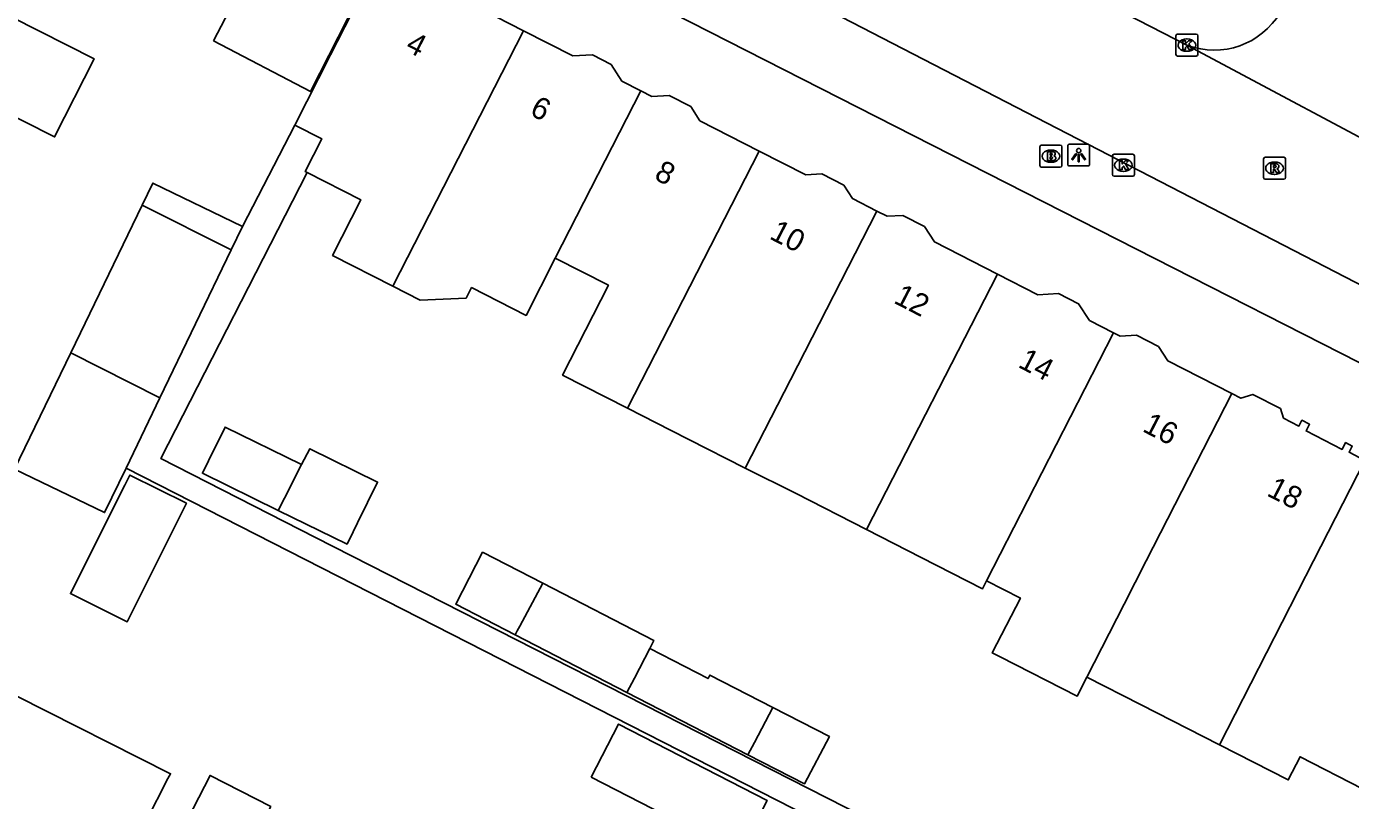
# Model space of a CAD drawing. Extents: x 160356 to 161355, y 381727 to 382845.
# Drawn here: x 161021.6 to 161081.8, y 382489.1 to 382524.3 of the extents above; entities that cross this region are included whole.
import ezdxf

# ---------------------------------------------------------------- set-up
doc = ezdxf.new("R2010")
doc.units = 0
for name, color, linetype in [('IMGEO_Brandkraan', 7, 'Continuous'), ('IMGEO_Kolk', 7, 'Continuous'), ('IMGEO_Lichtpunt', 7, 'Continuous'), ('IMGEO_Pand', 7, 'Continuous'), ('IMGEO_Pand_nummerreeks', 7, 'Continuous'), ('IMGEO_Rijbaan_lokaal_open', 7, 'Continuous'), ('IMGEO_Rioolput', 7, 'Continuous'), ('IMGEO_Voetpad_open', 7, 'Continuous')]:
    doc.layers.add(name, color=color, linetype=linetype)

msp = doc.modelspace()

# ---------------------------------------------------------------- linework, layer by layer
at = {"layer": 'IMGEO_Brandkraan'}
for p, q in [((161067.696, 382517.969), (161067.696, 382518.821)), ((161067.771, 382518.895), (161068.623, 382518.895)), ((161068.184, 382518.675), (161068.209, 382518.675)), ((161068.697, 382518.821), (161068.697, 382517.969)), ((161068.207, 382518.115), (161068.182, 382518.115)), ((161068.623, 382517.895), (161067.771, 382517.895))]:
    msp.add_line(p, q, dxfattribs=at)
for points in [[(161067.696, 382517.969), (161067.696, 382518.821)], [(161067.771, 382518.895), (161068.623, 382518.895)], [(161068.044, 382518.595), (161068.044, 382518.195), (161068.257, 382518.195)], [(161068.275, 382518.595), (161068.044, 382518.595)], [(161068.697, 382518.821), (161068.697, 382517.969)], [(161068.223, 382518.514), (161068.169, 382518.514), (161068.169, 382518.438)], [(161068.169, 382518.438), (161068.222, 382518.438)], [(161068.231, 382518.362), (161068.169, 382518.362), (161068.169, 382518.281)], [(161068.169, 382518.281), (161068.231, 382518.281)], [(161068.623, 382517.895), (161067.771, 382517.895)]]:
    msp.add_lwpolyline(points, dxfattribs=at)
for centre, radius, start, end in [((161067.773, 382518.819), 0.0765, 91.55205, 178.44795), ((161067.773, 382518.819), 0.0765, 91.55205, 178.44795), ((161068.279, 382518.45), 0.145, 59.4692, 91.53667), ((161068.621, 382518.819), 0.0765, 1.55205, 88.44795), ((161068.621, 382518.819), 0.0765, 1.55205, 88.44795), ((161068.224, 382518.476), 0.0379, 267.82845, 90.93552), ((161068.232, 382518.321), 0.0404, 269.87594, 90.50774), ((161068.263, 382518.446), 0.251, 268.66757, 293.53466), ((161068.304, 382518.497), 0.0922, 285.51372, 58.15012), ((161068.309, 382518.305), 0.105, 301.31148, 78.98903), ((161067.773, 382517.971), 0.0765, 181.55205, 268.44795), ((161067.773, 382517.971), 0.0765, 181.55205, 268.44795), ((161068.621, 382517.971), 0.0765, 271.55205, 358.44795), ((161068.621, 382517.971), 0.0765, 271.55205, 358.44795)]:
    msp.add_arc(centre, radius, start, end, dxfattribs=at)
for centre, major_axis, ratio, start_param, end_param in [((161068.183, 382518.395), (-0.387, 0.002), 0.722429, 4.712389, 7.853982), ((161068.208, 382518.395), (-0.39, 0.002), 0.717154, 1.570796, 4.712389)]:
    msp.add_ellipse(centre, major_axis=major_axis, ratio=ratio, start_param=start_param, end_param=end_param, dxfattribs=at)
at = {"layer": 'IMGEO_Kolk'}
for p, q in [((161073.877, 382523.02), (161073.877, 382523.872)), ((161073.952, 382523.946), (161074.804, 382523.946)), ((161074.365, 382523.726), (161074.39, 382523.726)), ((161074.878, 382523.872), (161074.878, 382523.02)), ((161074.804, 382522.946), (161073.952, 382522.946)), ((161074.388, 382523.166), (161074.363, 382523.166)), ((161070.993, 382517.558), (161070.993, 382518.41)), ((161071.068, 382518.484), (161071.92, 382518.484)), ((161071.481, 382518.264), (161071.506, 382518.264)), ((161071.994, 382518.41), (161071.994, 382517.558)), ((161071.92, 382517.484), (161071.068, 382517.484)), ((161071.504, 382517.704), (161071.479, 382517.704))]:
    msp.add_line(p, q, dxfattribs=at)
for points in [[(161073.877, 382523.02), (161073.877, 382523.872)], [(161073.952, 382523.946), (161074.804, 382523.946)], [(161074.198, 382523.646), (161074.321, 382523.646), (161074.321, 382523.495), (161074.451, 382523.646), (161074.615, 382523.646), (161074.469, 382523.495), (161074.622, 382523.246), (161074.47, 382523.246), (161074.385, 382523.41), (161074.321, 382523.343), (161074.321, 382523.246), (161074.198, 382523.246), (161074.198, 382523.646)], [(161074.878, 382523.872), (161074.878, 382523.02)], [(161074.804, 382522.946), (161073.952, 382522.946)], [(161070.993, 382517.558), (161070.993, 382518.41)], [(161071.068, 382518.484), (161071.92, 382518.484)], [(161071.314, 382518.184), (161071.437, 382518.184), (161071.437, 382518.033), (161071.567, 382518.184), (161071.731, 382518.184), (161071.585, 382518.033), (161071.738, 382517.784), (161071.586, 382517.784), (161071.501, 382517.948), (161071.437, 382517.881), (161071.437, 382517.784), (161071.314, 382517.784), (161071.314, 382518.184)], [(161071.994, 382518.41), (161071.994, 382517.558)], [(161071.92, 382517.484), (161071.068, 382517.484)]]:
    msp.add_lwpolyline(points, dxfattribs=at)
for centre, start, end in [((161073.954, 382523.87), 91.55205, 178.44795), ((161073.954, 382523.87), 91.55205, 178.44795), ((161074.802, 382523.87), 1.55205, 88.44795), ((161074.802, 382523.87), 1.55205, 88.44795), ((161073.954, 382523.022), 181.55205, 268.44795), ((161073.954, 382523.022), 181.55205, 268.44795), ((161074.802, 382523.022), 271.55205, 358.44795), ((161074.802, 382523.022), 271.55205, 358.44795), ((161071.07, 382518.408), 91.55205, 178.44795), ((161071.07, 382518.408), 91.55205, 178.44795), ((161071.918, 382518.408), 1.55205, 88.44795), ((161071.918, 382518.408), 1.55205, 88.44795), ((161071.07, 382517.56), 181.55205, 268.44795), ((161071.07, 382517.56), 181.55205, 268.44795), ((161071.918, 382517.56), 271.55205, 358.44795), ((161071.918, 382517.56), 271.55205, 358.44795)]:
    msp.add_arc(centre, 0.0765, start, end, dxfattribs=at)
for centre, major_axis, ratio, start_param, end_param in [((161074.364, 382523.446), (-0.387, 0.002), 0.722429, 4.712389, 7.853982), ((161074.389, 382523.446), (-0.39, 0.002), 0.717154, 1.570796, 4.712389), ((161071.48, 382517.984), (-0.387, 0.002), 0.722429, 4.712389, 7.853982), ((161071.505, 382517.984), (-0.39, 0.002), 0.717154, 1.570796, 4.712389)]:
    msp.add_ellipse(centre, major_axis=major_axis, ratio=ratio, start_param=start_param, end_param=end_param, dxfattribs=at)
at = {"layer": 'IMGEO_Lichtpunt'}
for p, q in [((161068.96, 382518.851), (161068.96, 382518.044)), ((161068.96, 382518.851), (161068.96, 382518.044)), ((161069.862, 382518.946), (161069.054, 382518.946)), ((161069.862, 382518.946), (161069.054, 382518.946)), ((161069.956, 382518.044), (161069.956, 382518.851)), ((161069.956, 382518.044), (161069.956, 382518.851)), ((161069.054, 382517.95), (161069.862, 382517.95)), ((161069.054, 382517.95), (161069.862, 382517.95))]:
    msp.add_line(p, q, dxfattribs=at)
for points in [[(161069.334, 382518.515), (161069.373, 382518.487), (161069.185, 382518.225), (161069.147, 382518.252), (161069.334, 382518.515)], [(161069.436, 382518.467), (161069.483, 382518.467), (161069.483, 382518.145), (161069.436, 382518.145), (161069.436, 382518.467)], [(161069.546, 382518.487), (161069.584, 382518.514), (161069.771, 382518.252), (161069.732, 382518.224), (161069.546, 382518.487)]]:
    msp.add_lwpolyline(points, dxfattribs=at)
msp.add_circle((161069.459, 382518.649), 0.0994, dxfattribs=at)
for centre, start, end in [((161069.054, 382518.851), 90, 180), ((161069.054, 382518.851), 90, 180), ((161069.862, 382518.851), 0, 90), ((161069.862, 382518.851), 0, 90), ((161069.054, 382518.044), 180, 270), ((161069.054, 382518.044), 180, 270), ((161069.862, 382518.044), 270, 0), ((161069.862, 382518.044), 270, 360)]:
    msp.add_arc(centre, 0.0946, start, end, dxfattribs=at)
at = {"layer": 'IMGEO_Pand'}
for points in [[(161021.088, 382528.059), (161022.315, 382527.438), (161020.94, 382524.714), (161024.684, 382522.823), (161022.889, 382519.269), (161013.119, 382524.204), (161008.655, 382526.458), (161010.039, 382529.198), (161009.748, 382530.041), (161010.461, 382531.451), (161011.177, 382531.739), (161011.714, 382532.801)], [(161030.115, 382523.645), (161033.124, 382529.393), (161037.461, 382527.122), (161034.531, 382521.334), (161030.115, 382523.645)], [(161044.217, 382524.101), (161041.733, 382525.369), (161041.263, 382526.095), (161040.291, 382526.591), (161039.504, 382526.55), (161037.717, 382527.463), (161035.443, 382523.01), (161033.81, 382519.811)], [(161038.271, 382512.486), (161044.217, 382524.101)], [(161044.217, 382524.101), (161046.458, 382522.957), (161047.344, 382523.003), (161048.193, 382522.569), (161048.685, 382521.811), (161049.555, 382521.367)], [(161049.555, 382521.367), (161045.66, 382513.757)], [(161054.934, 382518.629), (161052.231, 382520.009), (161051.815, 382520.652), (161050.832, 382521.153), (161050.052, 382521.113), (161049.555, 382521.367)], [(161034.37, 382517.655), (161034.29, 382517.696), (161035.047, 382519.179), (161033.81, 382519.811)], [(161048.948, 382506.934), (161054.934, 382518.629)], [(161054.934, 382518.629), (161057.046, 382517.551), (161057.776, 382517.589), (161058.784, 382517.074), (161059.178, 382516.465), (161060.281, 382515.902)], [(161034.37, 382517.655), (161036.817, 382516.406), (161035.53, 382513.885), (161038.271, 382512.486)], [(161031.44, 382515.198), (161027.35, 382517.173), (161026.866, 382516.17)], [(161023.627, 382509.461), (161026.866, 382516.17)], [(161026.866, 382516.17), (161030.925, 382514.132)], [(161060.281, 382515.902), (161056.355, 382508.233), (161054.293, 382504.205)], [(161065.764, 382513.034), (161062.896, 382514.498), (161062.443, 382515.196), (161061.457, 382515.7), (161060.748, 382515.664), (161060.281, 382515.902)], [(161031.44, 382515.198), (161030.925, 382514.132)], [(161030.925, 382514.132), (161027.68, 382507.41)], [(161045.66, 382513.757), (161044.329, 382511.157), (161041.849, 382512.423), (161041.605, 382511.946), (161039.512, 382511.852), (161038.271, 382512.486)], [(161045.66, 382513.757), (161048.076, 382512.523), (161045.993, 382508.443), (161048.948, 382506.934)], [(161059.817, 382501.417), (161065.764, 382513.034)], [(161065.764, 382513.034), (161067.598, 382512.098), (161068.545, 382512.146), (161069.455, 382511.682), (161069.944, 382510.928), (161071.037, 382510.369)], [(161071.037, 382510.369), (161067.128, 382502.725), (161065.271, 382499.092)], [(161076.42, 382507.602), (161073.51, 382509.087), (161073.086, 382509.742), (161072.089, 382510.251), (161071.345, 382510.212), (161071.037, 382510.369)], [(161023.627, 382509.461), (161021.072, 382504.168), (161025.162, 382502.194), (161026.137, 382504.213)], [(161027.68, 382507.41), (161023.627, 382509.461)], [(161027.68, 382507.41), (161026.137, 382504.213)], [(161076.42, 382507.602), (161072.533, 382499.998), (161071.527, 382498.031), (161069.83, 382494.712)], [(161082.477, 382504.565), (161081.751, 382504.935), (161081.895, 382505.216), (161081.594, 382505.37), (161081.439, 382505.065), (161079.802, 382505.901), (161079.959, 382506.207), (161079.608, 382506.386), (161079.475, 382506.126), (161078.77, 382506.486), (161078.629, 382506.922), (161077.374, 382507.562), (161076.838, 382507.389), (161076.42, 382507.602)], [(161054.293, 382504.205), (161051.733, 382505.512), (161050.92, 382505.927), (161048.948, 382506.934)], [(161033.061, 382502.29), (161029.611, 382503.98), (161029.889, 382504.547), (161030.64, 382506.078), (161034.124, 382504.371)], [(161033.061, 382502.29), (161036.191, 382500.755), (161036.469, 382501.322), (161036.667, 382501.727), (161037.576, 382503.58), (161034.492, 382505.091), (161034.124, 382504.371)], [(161034.124, 382504.371), (161033.348, 382502.852), (161033.061, 382502.29)], [(161054.293, 382504.205), (161056.61, 382503.054), (161059.817, 382501.417)], [(161075.859, 382491.634), (161080.14, 382500), (161082.477, 382504.565)], [(161028.658, 382502.157), (161028.888, 382502.616), (161026.308, 382503.898), (161026.078, 382503.439), (161023.612, 382498.506), (161026.191, 382497.224), (161028.658, 382502.157)], [(161065.271, 382499.092), (161065.085, 382498.729), (161062.292, 382500.154), (161059.817, 382501.417)], [(161043.829, 382496.633), (161041.133, 382498.022), (161042.354, 382500.39), (161045.09, 382498.981)], [(161045.09, 382498.981), (161044.041, 382497.028), (161043.926, 382496.814), (161043.829, 382496.633)], [(161049.957, 382496.013), (161050.146, 382496.375), (161045.09, 382498.981)], [(161065.271, 382499.092), (161066.808, 382498.305), (161065.532, 382495.813), (161065.642, 382495.756), (161065.891, 382495.629), (161069.384, 382493.839), (161069.83, 382494.712)], [(161043.829, 382496.633), (161048.91, 382494.014)], [(161048.91, 382494.014), (161049.253, 382494.669), (161049.957, 382496.013)], [(161049.957, 382496.013), (161052.609, 382494.646), (161052.693, 382494.802), (161055.554, 382493.328)], [(161069.83, 382494.712), (161072.275, 382493.464), (161075.859, 382491.634)], [(161017.741, 382487.604), (161020.695, 382493.393), (161020.978, 382493.947), (161021.136, 382493.867), (161028.161, 382490.319), (161028.046, 382490.094), (161026.074, 382486.225), (161023.823, 382481.809), (161021.537, 382477.362), (161015.748, 382480.338), (161016.498, 382481.796), (161015.124, 382482.5)], [(161054.418, 382491.175), (161048.91, 382494.014)], [(161055.554, 382493.328), (161054.713, 382491.735), (161054.418, 382491.175)], [(161054.418, 382491.175), (161056.984, 382489.853), (161058.12, 382492.006), (161055.554, 382493.328)], [(161047.295, 382490.167), (161054.052, 382486.685), (161055.294, 382489.094), (161048.537, 382492.577), (161047.295, 382490.167)], [(161082.72, 382490.28), (161082.372, 382489.638), (161079.528, 382491.09), (161078.99, 382490.036), (161075.859, 382491.634)], [(161034.009, 382482.985), (161031.37, 382484.341), (161032.471, 382486.484), (161031.715, 382486.873), (161032.717, 382488.822), (161029.963, 382490.238), (161027.902, 382486.229), (161025.615, 382481.782), (161026.023, 382481.572), (161023.411, 382476.491), (161026.279, 382475.017), (161025.985, 382474.446), (161028.317, 382473.247), (161028.621, 382473.837), (161029.168, 382473.555)]]:
    msp.add_lwpolyline(points, dxfattribs=at)
at = {"layer": 'IMGEO_Rijbaan_lokaal_open'}
for points in [[(161074.406, 382523.43), (161048.758, 382536.613)], [(161095.158, 382505.896), (161046.029, 382531.269)], [(161085.259, 382517.648), (161085.155, 382517.695), (161074.406, 382523.43)]]:
    msp.add_lwpolyline(points, dxfattribs=at)
msp.add_arc((161075.616, 382526.716), 3.501, 249.77851, 329.20527, dxfattribs=at)
at = {"layer": 'IMGEO_Rioolput'}
for p, q in [((161077.863, 382517.422), (161077.863, 382518.274)), ((161077.938, 382518.348), (161078.79, 382518.348)), ((161078.351, 382518.128), (161078.376, 382518.128)), ((161078.864, 382518.274), (161078.864, 382517.422)), ((161078.374, 382517.568), (161078.349, 382517.568)), ((161078.79, 382517.348), (161077.938, 382517.348))]:
    msp.add_line(p, q, dxfattribs=at)
for points in [[(161077.863, 382517.422), (161077.863, 382518.274)], [(161077.938, 382518.348), (161078.79, 382518.348)], [(161078.452, 382518.046), (161078.2, 382518.048), (161078.2, 382517.648)], [(161078.864, 382518.274), (161078.864, 382517.422)], [(161078.2, 382517.648), (161078.324, 382517.648), (161078.324, 382517.81), (161078.335, 382517.81)], [(161078.378, 382517.967), (161078.324, 382517.967), (161078.324, 382517.886)], [(161078.324, 382517.886), (161078.376, 382517.886)], [(161078.382, 382517.781), (161078.453, 382517.648), (161078.593, 382517.648), (161078.528, 382517.774)], [(161078.79, 382517.348), (161077.938, 382517.348)]]:
    msp.add_lwpolyline(points, dxfattribs=at)
for centre, radius, start, end in [((161077.94, 382518.272), 0.0765, 91.55205, 178.44795), ((161077.94, 382518.272), 0.0765, 91.55205, 178.44795), ((161078.451, 382517.936), 0.109, 350.36119, 89.41601), ((161078.788, 382518.272), 0.0765, 1.55205, 88.44795), ((161078.788, 382518.272), 0.0765, 1.55205, 88.44795), ((161077.94, 382517.424), 0.0765, 181.55205, 268.44795), ((161077.94, 382517.424), 0.0765, 181.55205, 268.44795), ((161078.334, 382517.757), 0.0533, 26.02933, 88.69889), ((161078.36, 382518.075), 0.19, 274.7715, 282.96867), ((161078.384, 382517.871), 0.0964, 77.00612, 93.18647), ((161078.398, 382517.928), 0.0378, 276.66336, 79.67722), ((161078.449, 382517.936), 0.112, 277.58423, 350.98172), ((161078.433, 382517.721), 0.108, 29.51342, 73.79051), ((161078.788, 382517.424), 0.0765, 271.55205, 358.44795), ((161078.788, 382517.424), 0.0765, 271.55205, 358.44795)]:
    msp.add_arc(centre, radius, start, end, dxfattribs=at)
for centre, major_axis, ratio, start_param, end_param in [((161078.35, 382517.848), (-0.387, 0.002), 0.722429, 4.712389, 7.853982), ((161078.375, 382517.848), (-0.39, 0.002), 0.717154, 1.570796, 4.712389)]:
    msp.add_ellipse(centre, major_axis=major_axis, ratio=ratio, start_param=start_param, end_param=end_param, dxfattribs=at)
at = {"layer": 'IMGEO_Voetpad_open'}
for points in [[(161012.985, 382544.253), (161099.929, 382500), (161108.683, 382495.516), (161172.317, 382462.918), (161181.334, 382458.271)], [(161033.81, 382519.811), (161031.44, 382515.198)], [(161026.137, 382504.213), (161061.644, 382486.093), (161062.182, 382487.103), (161034.753, 382501.065), (161027.725, 382504.643), (161034.37, 382517.655)]]:
    msp.add_lwpolyline(points, dxfattribs=at)

# ---------------------------------------------------------------- texts
at = {"layer": 'IMGEO_Pand_nummerreeks'}
for s, rotation, p in [('4', 332.6871, (161038.794, 382523.215)), ('6', 332.6871, (161044.448, 382520.296)), ('8', 332.68804, (161050.106, 382517.373)), ('10', 332.6871, (161055.35, 382514.665)), ('12', 332.6871, (161060.999, 382511.748)), ('14', 332.6871, (161066.656, 382508.827)), ('16', 332.6871, (161072.31, 382505.907)), ('18', 332.6871, (161077.966, 382502.986))]:
    msp.add_text(s, height=1, rotation=rotation, dxfattribs=at).set_placement(p)

doc.saveas('drawing.dxf')
